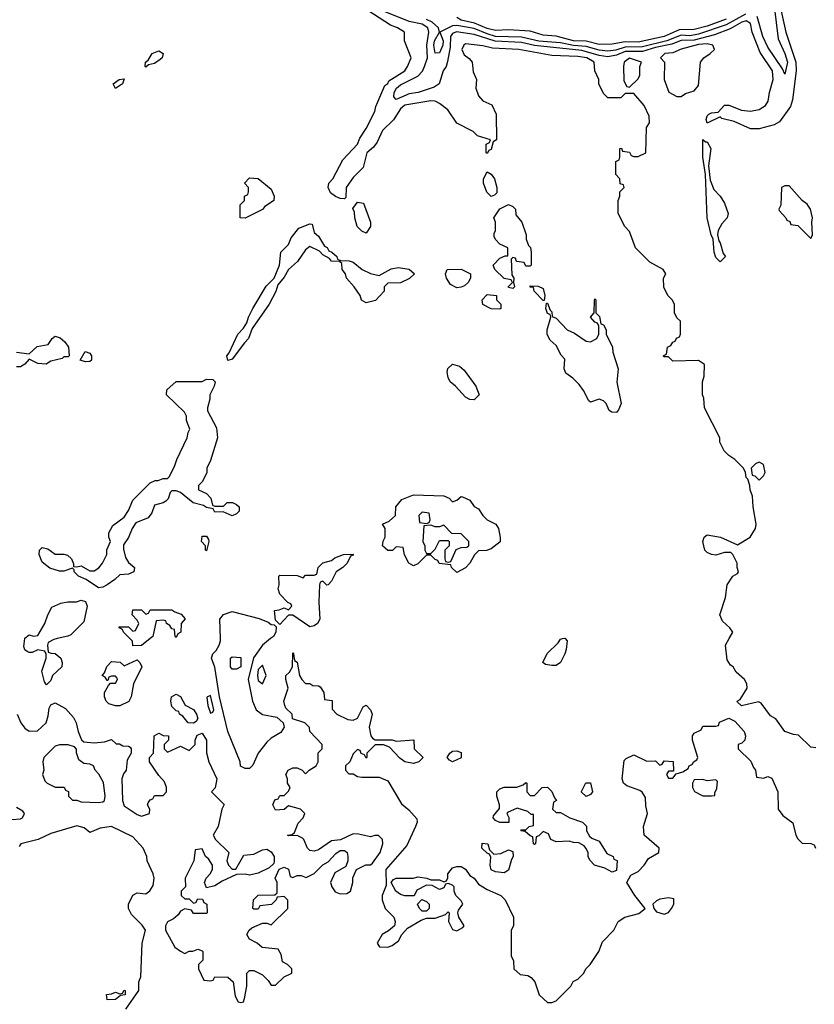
# Model space of a CAD drawing. Header units: inches. Extents: x 2348341 to 2479810, y 460419 to 613669.
# Tile 712 of 721: x 2451606 to 2455286, y 598306 to 602867. Entities that reach past the tile are written whole.
import ezdxf

# ---------------------------------------------------------------- set-up
doc = ezdxf.new("R2010")
doc.units = ezdxf.units.IN
doc.header["$MEASUREMENT"] = 0
doc.layers.add('C4559', color=7, linetype='Continuous')
doc.layers.add('C4650', color=7, linetype='Continuous')

msp = doc.modelspace()

# ---------------------------------------------------------------- linework, layer by layer
at = {"layer": 'C4559', "color": 2, "elevation": 34}
for points in [[(2451778.4, 600000), (2451763.5, 599996.5), (2451738, 599982), (2451734, 599970), (2451738, 599938), (2451752, 599932), (2451770, 599931.3), (2451796, 599910), (2451802.8, 599890), (2451801, 599870), (2451758, 599830), (2451750, 599806), (2451730, 599786), (2451720.4, 599800.4), (2451708.7, 599850), (2451728.7, 599910), (2451728, 599928), (2451722, 599942), (2451690, 599948), (2451663.6, 599936.4), (2451650, 599935.3), (2451640.2, 599940.2), (2451630, 599948), (2451624.1, 599964.1), (2451629.7, 600000)], [(2452209.6, 600000), (2452170, 599968), (2452130, 599966), (2452128, 599988), (2452116, 600000)], [(2452767.7, 600000), (2452729.5, 599970.5), (2452688.3, 599911.7), (2452663.5, 599810), (2452683.2, 599710), (2452700.3, 599670), (2452730, 599649), (2452796.5, 599636.5), (2452826, 599610), (2452831, 599590), (2452814.4, 599565.6), (2452770, 599538.4), (2452750, 599520.9), (2452710.6, 599470), (2452685.4, 599414.6), (2452670, 599398), (2452650, 599398), (2452628.9, 599408.9), (2452626.6, 599430), (2452569.1, 599569.1), (2452530.7, 599730), (2452508.6, 599868.6), (2452493.3, 599910), (2452500.5, 599930), (2452515.2, 599944.8), (2452529.8, 599970), (2452535.7, 599990), (2452535.4, 600000)], [(2454132, 600000), (2454142, 599990), (2454136, 599950), (2454131, 599930), (2454110, 599888.7), (2454090, 599875.3), (2454070, 599875.3), (2454040.4, 599880.4), (2454028, 599890), (2454048.9, 599931.1), (2454099.3, 599980.7), (2454110, 599998), (2454120, 600000)], [(2455293.6, 599493.6), (2455270, 599498), (2455212.9, 599552.9), (2455190, 599555.3), (2455149.1, 599569.1), (2455108.4, 599628.4), (2455083.1, 599643.1), (2455040.4, 599700.4), (2455028, 599708), (2454948.7, 599688.7), (2454930, 599706), (2454928.7, 599710), (2454942, 599718), (2454975.3, 599770), (2454974, 599790), (2454962, 599810), (2454924.8, 599844.8), (2454910, 599868.7), (2454897.2, 599877.2), (2454882, 599902), (2454875.3, 599970), (2454892, 600000)], [(2451594, 599650), (2451611.3, 599610), (2451630, 599584.7), (2451650, 599572), (2451687.3, 599572.7), (2451728, 599610), (2451738, 599642), (2451742, 599678), (2451750, 599694), (2451770, 599702), (2451816.9, 599676.9), (2451854, 599634), (2451866.8, 599610), (2451876, 599570), (2451891.1, 599531.1), (2451902, 599522), (2451950, 599517.3), (2451998.6, 599521.4), (2452030, 599532), (2452052.7, 599512.7), (2452067.3, 599512.7), (2452083.6, 599503.6), (2452110, 599502), (2452116.9, 599496.9), (2452122, 599490), (2452122, 599470), (2452103.6, 599436.4), (2452098, 599390), (2452086, 599374), (2452078.8, 599350), (2452081, 599250), (2452090, 599224.7), (2452150, 599184.7), (2452170, 599178), (2452206, 599190), (2452208, 599210), (2452198, 599230), (2452200.4, 599239.6), (2452210, 599254), (2452222, 599258), (2452230, 599274), (2452270, 599274), (2452286, 599290), (2452286, 599310), (2452276.4, 599336.4), (2452250, 599366), (2452206, 599430), (2452206, 599450), (2452226, 599470), (2452228, 599550), (2452250, 599562), (2452270, 599552), (2452294, 599550), (2452294, 599530), (2452274, 599510), (2452274, 599490), (2452290, 599474), (2452350, 599502), (2452390, 599482), (2452418, 599510), (2452418, 599530), (2452427.3, 599552.7), (2452450, 599562), (2452470.7, 599530), (2452471.1, 599471.1), (2452482, 599430), (2452518.8, 599350), (2452511.6, 599308.4), (2452494, 599290), (2452552, 599232), (2452542, 599210), (2452524.7, 599130), (2452502, 599090), (2452512, 599070), (2452574, 599010), (2452564.7, 598970), (2452572, 598950), (2452590, 598932), (2452607.3, 598932.7), (2452643.1, 598996.9), (2452690, 599001), (2452730, 599021), (2452750, 599024.7), (2452770, 599012), (2452784.7, 598990), (2452784.7, 598970), (2452782, 598958), (2452761, 598939), (2452710, 598914), (2452670, 598904), (2452650, 598908.7), (2452610, 598908), (2452543.5, 598876.5), (2452510, 598855.3), (2452470, 598846), (2452462, 598870), (2452469.1, 598890.9), (2452488, 598910), (2452498, 598930), (2452498, 598950), (2452480.4, 598980.4), (2452466, 598990), (2452450, 599026), (2452418, 599022), (2452412, 598970), (2452372, 598890), (2452374, 598850), (2452354, 598830), (2452354, 598810), (2452370, 598794), (2452390, 598794), (2452410, 598774), (2452422, 598778), (2452430, 598794), (2452452.7, 598792.7), (2452458, 598778), (2452472, 598770), (2452474, 598730), (2452470, 598726), (2452410, 598726), (2452402, 598742), (2452370, 598748), (2452350, 598738), (2452339.8, 598720.2), (2452317.3, 598702.7), (2452290, 598688), (2452281, 598670), (2452281, 598650), (2452324.7, 598570), (2452350, 598552), (2452370, 598542), (2452390, 598552), (2452407.3, 598552.7), (2452430, 598562), (2452450, 598554), (2452454, 598550), (2452454, 598510), (2452434, 598490), (2452434, 598470), (2452458, 598418), (2452490, 598414), (2452502, 598418), (2452510, 598434), (2452570, 598432), (2452594, 598410), (2452603.6, 598343.6), (2452618, 598318), (2452630, 598314), (2452642, 598318), (2452647.3, 598332.7), (2452658, 598390), (2452658, 598450), (2452670, 598462), (2452690, 598462), (2452730, 598442), (2452756.9, 598416.9), (2452770, 598394), (2452790, 598394), (2452830, 598434), (2452866, 598450), (2452866, 598470), (2452846, 598490), (2452822, 598502), (2452816.4, 598536.4), (2452802, 598562), (2452728.4, 598568.4), (2452706, 598590), (2452670, 598608), (2452658, 598630), (2452668, 598650), (2452680.2, 598659.8), (2452730, 598682), (2452750, 598682), (2452770, 598674), (2452848, 598750), (2452848, 598788), (2452830, 598806), (2452798, 598802), (2452794, 598790), (2452771.6, 598768.4), (2452718, 598762), (2452710, 598746), (2452690, 598746), (2452686, 598750), (2452688, 598790), (2452710, 598812), (2452787.3, 598812.7), (2452798, 598822), (2452798, 598870), (2452788.7, 598890), (2452807.3, 598932.7), (2452830, 598942), (2452850, 598932), (2452858, 598898), (2452870, 598894), (2452890, 598902), (2452910, 598902), (2452932.7, 598892.7), (2452970, 598911.3), (2453010, 598952), (2453034.6, 598965.4), (2453070, 599004.7), (2453090, 599018), (2453110, 599018), (2453122, 599010), (2453126, 598990), (2453126, 598970), (2453116, 598944), (2453065.4, 598914.6), (2453044.7, 598870), (2453051.3, 598850), (2453067.3, 598827.3), (2453090, 598818), (2453120.4, 598819.6), (2453138, 598830), (2453148, 598870), (2453148.4, 598891.6), (2453166, 598930), (2453208.4, 598951.6), (2453230, 598952), (2453240.4, 598959.6), (2453275.3, 599010), (2453288, 599050), (2453286, 599070), (2453267.3, 599087.3), (2453250, 599088), (2453230, 599082), (2453174.6, 599094.6), (2453150, 599095.3), (2453091.6, 599068.4), (2453050, 599064), (2452990, 599022), (2452970, 599015.3), (2452950, 599018), (2452938, 599030), (2452922, 599070), (2452915.5, 599075.5), (2452890, 599088.7), (2452850, 599086), (2452846, 599090), (2452867.3, 599092.7), (2452878, 599102), (2452894.6, 599145.4), (2452918, 599170), (2452926, 599190), (2452906, 599210), (2452850, 599226), (2452830, 599208), (2452790, 599206), (2452778, 599230), (2452787.3, 599252.7), (2452802, 599258), (2452810, 599274), (2452830, 599274), (2452850, 599294), (2452858, 599310), (2452846, 599330), (2452846, 599350), (2452838, 599370), (2452848.9, 599391.1), (2452870, 599402), (2452890, 599402), (2452914, 599390), (2452930, 599374), (2452946, 599390), (2452978, 599410), (2452988, 599430), (2452988.4, 599471.6), (2453006, 599490), (2453006, 599510), (2452949.1, 599569.1), (2452948, 599588), (2452926, 599610), (2452868.7, 599628.7), (2452868, 599650), (2452838, 599678), (2452833.2, 599690), (2452829.6, 599710.3), (2452849.2, 599770), (2452838, 599810), (2452838, 599830), (2452854.6, 599845.4), (2452868.7, 599870), (2452870, 599934), (2452874, 599930), (2452878, 599898), (2452891.1, 599891.1), (2452902, 599830), (2452912, 599810), (2452930, 599792), (2452950, 599792), (2452963.6, 599783.6), (2452990, 599782), (2452996.9, 599776.9), (2453014, 599750), (2453018, 599718), (2453052.7, 599712.7), (2453052.7, 599672.7), (2453074, 599650), (2453125.4, 599625.4), (2453150, 599622), (2453170, 599632), (2453196.4, 599683.6), (2453210, 599692), (2453231, 599670), (2453238, 599650), (2453224.7, 599590), (2453232, 599550), (2453239.6, 599539.6), (2453251.6, 599531.6), (2453330, 599531), (2453350, 599524.7), (2453431.6, 599531.6), (2453432, 599490), (2453474, 599450), (2453454, 599430), (2453430, 599422), (2453389.2, 599429.2), (2453365.6, 599445.6), (2453318, 599498), (2453290, 599508.7), (2453252.7, 599507.3), (2453214, 599470), (2453214, 599450), (2453210, 599446), (2453202, 599462), (2453187.3, 599467.3), (2453182, 599482), (2453170, 599486), (2453150, 599466), (2453134, 599430), (2453114, 599410), (2453114, 599390), (2453130, 599374), (2453150, 599374), (2453170, 599362), (2453190, 599358), (2453270, 599358.8), (2453310, 599341), (2453374.4, 599234.4), (2453407.5, 599207.5), (2453444.7, 599164.7), (2453446, 599150), (2453438.8, 599130), (2453398.5, 599041.5), (2453302, 598930), (2453303.6, 598856.4), (2453284.7, 598810), (2453284.7, 598790), (2453298, 598750), (2453338, 598710), (2453344.7, 598690), (2453343.6, 598676.4), (2453342, 598670), (2453314, 598646), (2453284.7, 598630), (2453262, 598590), (2453272, 598572), (2453310, 598571.3), (2453330, 598578), (2453360.2, 598599.8), (2453375.3, 598630), (2453402, 598658), (2453464.7, 598695.3), (2453490, 598704.7), (2453530, 598704.7), (2453578, 598722), (2453590, 598734), (2453594, 598730), (2453591.3, 598690), (2453610, 598652), (2453630, 598646.8), (2453658, 598662), (2453664, 598670), (2453639, 598710), (2453635.3, 598730), (2453638, 598742), (2453658, 598770), (2453650, 598786), (2453626, 598810), (2453618, 598830), (2453618, 598850), (2453610, 598858), (2453590, 598866), (2453578, 598862), (2453570, 598846), (2453550, 598838), (2453516.4, 598856.4), (2453490, 598858), (2453445.4, 598834.6), (2453432, 598808), (2453390, 598808.7), (2453370, 598815.3), (2453348, 598830), (2453326, 598870), (2453336.4, 598883.6), (2453349, 598891), (2453430, 598891), (2453450, 598896), (2453490.9, 598890.9), (2453510, 598882), (2453550, 598882), (2453570, 598874), (2453582, 598878), (2453588, 598892), (2453588.7, 598910), (2453610, 598938), (2453630, 598944.7), (2453650, 598944.7), (2453670, 598932), (2453690, 598902), (2453710.7, 598890.7), (2453730, 598862), (2453770, 598838), (2453834, 598810), (2453854, 598790), (2453892, 598710), (2453892, 598670), (2453882, 598650), (2453882, 598530), (2453892.7, 598507.3), (2453894, 598470), (2453923.6, 598443.6), (2453959.6, 598439.6), (2453974, 598430), (2453992, 598410), (2454012, 598350), (2454050, 598314), (2454070, 598314), (2454090, 598322), (2454158, 598390), (2454168.9, 598411.1), (2454190, 598422), (2454218, 598450), (2454228, 598470), (2454248, 598490), (2454288, 598550), (2454305.2, 598594.8), (2454358, 598650), (2454378, 598690), (2454408, 598710), (2454472.9, 598727.1), (2454502, 598750), (2454454, 598810), (2454418, 598870), (2454436.4, 598903.6), (2454470, 598922), (2454498, 598950), (2454518, 598982), (2454566, 599010), (2454568, 599030), (2454498, 599090), (2454495.3, 599130), (2454514, 599190), (2454505.6, 599225.6), (2454504, 599264), (2454489.2, 599289.2), (2454477.2, 599297.2), (2454418, 599318), (2454402, 599330), (2454395.3, 599350), (2454404.7, 599435.3), (2454414.6, 599445.4), (2454450, 599462), (2454510, 599432), (2454550, 599434), (2454570, 599414), (2454582, 599418), (2454590, 599434), (2454631.6, 599431.6), (2454634, 599386), (2454610, 599386), (2454602, 599370), (2454610, 599354), (2454630, 599354), (2454646, 599374), (2454676.4, 599383.6), (2454702, 599398), (2454706, 599410), (2454722, 599418), (2454726, 599430), (2454742, 599438), (2454746, 599450), (2454722, 599530), (2454722, 599550), (2454730, 599562), (2454762, 599578), (2454770, 599594), (2454830, 599594), (2454842, 599598), (2454847.3, 599612.7), (2454890, 599631), (2454918, 599618), (2454960.7, 599570), (2454966.8, 599550), (2454964.7, 599530), (2454950, 599515.3), (2454934, 599510), (2454934, 599490), (2454992.7, 599432.7), (2455003.6, 599403.6), (2455014, 599390), (2455018, 599358), (2455050, 599354), (2455070, 599362), (2455090, 599354), (2455117.3, 599290), (2455118, 599210), (2455140.5, 599180.5), (2455186, 599146), (2455201, 599090), (2455210, 599072), (2455230, 599052), (2455270, 599051.3), (2455284.7, 599044.7), (2455292, 599030)], [(2451570, 599162), (2451610, 599164.7), (2451618, 599170), (2451628, 599190), (2451620.4, 599200.4), (2451590, 599218)], [(2452096.5, 598283.5), (2452158, 598370), (2452158, 598410), (2452167.3, 598432.7), (2452173.2, 598590), (2452188, 598650), (2452172.9, 598672.9), (2452122.7, 598722.7), (2452109, 598750), (2452109, 598770), (2452130, 598812), (2452150, 598822), (2452190, 598818), (2452209, 598831), (2452224, 598856), (2452228.7, 598890), (2452224, 598910), (2452195.3, 598970), (2452194, 598990), (2452177.2, 599030), (2452130, 599082), (2452030, 599129), (2451978, 599122), (2451930, 599102), (2451904, 599124), (2451870, 599133.2), (2451750, 599097.2), (2451690.6, 599069.4), (2451611.1, 599048.9), (2451602.8, 599037.2)]]:
    msp.add_lwpolyline(points, dxfattribs=at)
at = {"layer": 'C4559', "color": 2}
for points, elevation in [([(2452590, 599858), (2452582, 599870), (2452582, 599910), (2452590, 599916), (2452630, 599912), (2452630, 599869), (2452610, 599858)], 30), ([(2452070, 599688.7), (2452048.9, 599688.9), (2452018, 599698), (2452006, 599710), (2451998, 599730), (2451998, 599750), (2452016.4, 599783.6), (2452026, 599794), (2452050, 599794), (2452058, 599810), (2452056.4, 599816.4), (2452050, 599826), (2452030, 599826), (2452018, 599822), (2452014, 599806), (2452010, 599806), (2452002, 599822), (2451988, 599830), (2451998, 599842), (2452008.4, 599871.6), (2452030, 599894), (2452071.6, 599891.6), (2452090, 599874), (2452150, 599902), (2452162, 599890), (2452171.3, 599870), (2452132, 599790), (2452122, 599730), (2452111.1, 599708.9)], 34), ([(2452730, 599877.2), (2452710, 599857.2), (2452706.5, 599830), (2452710, 599806), (2452730, 599791), (2452747, 599830)], 38), ([(2452410, 599608), (2452386, 599610), (2452360.4, 599640.4), (2452346, 599650), (2452342, 599662), (2452330, 599666), (2452310, 599686), (2452306, 599710), (2452308.9, 599731.1), (2452330, 599742), (2452350, 599732), (2452371.6, 599691.6), (2452410, 599671.3), (2452424.7, 599650), (2452430.7, 599629.3), (2452423.6, 599616.4)], 34), ([(2452490, 599737.2), (2452471.6, 599728.4), (2452477.1, 599690), (2452490, 599654.8), (2452500.4, 599659.6), (2452505.2, 599670)], 38), ([(2451830, 599508.7), (2451790, 599508.7), (2451770, 599502), (2451718, 599450), (2451712, 599430), (2451718, 599390), (2451711.3, 599370), (2451722, 599342), (2451732, 599330), (2451770, 599312), (2451812, 599312), (2451818, 599298), (2451831.6, 599291.6), (2451832, 599270), (2451850, 599252), (2451870, 599252), (2451890, 599244.7), (2451970, 599241), (2451990, 599244.7), (2451998, 599250), (2452002, 599270), (2451994.2, 599334.2), (2451972.5, 599372.5), (2451955.3, 599390), (2451948, 599410), (2451930, 599419), (2451902, 599422), (2451879, 599439), (2451868.7, 599471.3), (2451868.7, 599488.7), (2451859, 599499)], 34), ([(2453610, 599428.7), (2453596.4, 599436.4), (2453586, 599450), (2453598, 599470), (2453610, 599478), (2453630, 599481), (2453650, 599472), (2453650, 599448)], 34), ([(2453970, 599274), (2453990, 599274), (2454026, 599310), (2454050, 599312), (2454070, 599292), (2454082, 599262), (2454092, 599250), (2454078, 599242), (2454074, 599210), (2454090, 599194), (2454110, 599194), (2454154, 599170), (2454212, 599150), (2454230.7, 599130.7), (2454231.3, 599110), (2454245.4, 599085.4), (2454256, 599076), (2454290, 599062), (2454325.4, 599005.4), (2454354, 598990), (2454358, 598978), (2454372.7, 598972.7), (2454370, 598926), (2454350, 598918), (2454316.4, 598936.4), (2454268, 598950), (2454246, 598974), (2454238, 598990), (2454238, 599010), (2454228, 599030), (2454220.4, 599040.4), (2454194.6, 599054.6), (2454170, 599055.3), (2454150, 599062), (2454090, 599058), (2454066, 599070), (2454055.3, 599095.3), (2454030, 599106), (2454010, 599086), (2453998, 599082), (2453994, 599050), (2453990, 599046), (2453986, 599050), (2453982, 599082), (2453970, 599086), (2453947.3, 599107.3), (2453926, 599110), (2453930, 599114), (2453950, 599114), (2453966, 599130), (2453986, 599134), (2453986, 599186), (2453974, 599186), (2453959, 599199), (2453910, 599215.3), (2453864.7, 599195.3), (2453862, 599190), (2453871.1, 599171.1), (2453871.3, 599148.7), (2453830, 599148.7), (2453810, 599158), (2453798, 599170), (2453800.4, 599179.6), (2453827.3, 599212.7), (2453828, 599230), (2453815.3, 599270), (2453815.3, 599290), (2453830, 599304.7), (2453850, 599312), (2453908.4, 599311.6), (2453938, 599322), (2453950, 599334), (2453954, 599330), (2453954, 599290)], 34), ([(2454230, 599268), (2454208.4, 599288.4), (2454208.4, 599291.6), (2454228, 599332), (2454250, 599331.3), (2454258, 599290), (2454250, 599278)], 34), ([(2454770, 599348), (2454730, 599346), (2454722, 599330), (2454722, 599310), (2454731.6, 599291.6), (2454770, 599272), (2454810, 599272), (2454826, 599274), (2454826, 599286), (2454834.6, 599305.4), (2454838, 599338), (2454830, 599346), (2454790, 599342)], 34), ([(2453802, 599002), (2453834.6, 599005.4), (2453870, 599022), (2453890, 599014), (2453891.3, 598990), (2453882.8, 598977.2), (2453870, 598928), (2453850, 598915.3), (2453810, 598919), (2453789.2, 598929.2), (2453784, 598950), (2453787.3, 598987.3), (2453782, 599002), (2453770, 599006), (2453746, 599030), (2453747.3, 599052.7), (2453774, 599050), (2453782, 599022)], 34), ([(2453470, 598738), (2453458, 598750), (2453448, 598770), (2453468.4, 598791.6), (2453490, 598782), (2453502, 598770), (2453502, 598750), (2453490, 598738)], 34), ([(2454610, 598799), (2454570, 598793.2), (2454554.4, 598785.6), (2454538, 598770), (2454542, 598750), (2454554.8, 598734.8), (2454590, 598723), (2454610, 598731), (2454625.2, 598750), (2454635.3, 598770), (2454635.3, 598795.3)], 34), ([(2452010, 598326), (2452008, 598352), (2452030, 598354), (2452050, 598362), (2452070, 598354), (2452082, 598358), (2452090, 598372), (2452094, 598370), (2452094, 598350), (2452072.7, 598347.3), (2452050, 598328)], 34)]:
    msp.add_lwpolyline(points, close=True, dxfattribs=dict(at, elevation=elevation))
at = {"layer": 'C4650', "color": 2}
for points, elevation in [([(2455132.4, 602907.6), (2455153.6, 602810), (2455201, 602670), (2455201.5, 602630), (2455184.5, 602495.6), (2455175.4, 602464.6), (2455125.5, 602394.5), (2455100, 602380), (2455030, 602361.5), (2454990, 602362.2), (2454915.2, 602395.2), (2454858, 602410), (2454850, 602418), (2454790, 602388), (2454784.7, 602404.7), (2454790, 602422), (2454798, 602430), (2454810, 602436), (2454840.4, 602439.6), (2454870, 602470.8), (2454890, 602470.7), (2454948.7, 602448.7), (2454990, 602443.2), (2455030, 602451.7), (2455059.6, 602470), (2455072.6, 602490), (2455078.3, 602530), (2455095.8, 602590), (2455091.8, 602630), (2455034.9, 602714.9), (2454998.5, 602810), (2454989.7, 602849.7), (2454970, 602861.7), (2454950, 602855.7), (2454895.7, 602824.3), (2454823.2, 602796.8), (2454730, 602773.1), (2454670, 602771.6), (2454625.4, 602754.6), (2454550, 602738.8), (2454490, 602719.9), (2454410, 602719.4), (2454370, 602702.4), (2454330, 602695.4), (2454290, 602701.3), (2454210, 602725.2), (2453990, 602747.2), (2453930, 602761.5), (2453807.7, 602767.7), (2453710, 602799), (2453628.3, 602811.6), (2453610, 602803.5), (2453601.2, 602790), (2453600, 602740), (2453587.1, 602672.9), (2453580.3, 602650), (2453566.3, 602630), (2453548.2, 602570), (2453526, 602554), (2453450.8, 602530), (2453410, 602523.7), (2453350, 602498), (2453338, 602510), (2453339.3, 602530), (2453350.9, 602550), (2453370, 602566.2), (2453450, 602605.5), (2453470.5, 602629.5), (2453480.7, 602650), (2453494, 602690), (2453491.4, 602750), (2453500.3, 602810), (2453496, 602830), (2453470, 602846.6), (2453410, 602859.1), (2453259.1, 602919.1)], 30), ([(2455100.1, 602930), (2455119.2, 602779.2), (2455150.2, 602710), (2455162.6, 602670), (2455150, 602615.3), (2455139.1, 602639.1), (2455070, 602739.5), (2455047, 602790), (2455022, 602882)], 26), ([(2454892, 600000), (2454908.7, 600030), (2454895.3, 600050), (2454860.2, 600080.2), (2454849, 600110), (2454874, 600190), (2454882, 600250), (2454908, 600290), (2454930, 600302), (2454935.3, 600310), (2454928, 600330), (2454928, 600350), (2454908, 600390), (2454899, 600399), (2454870, 600399), (2454830, 600386.6), (2454810, 600389.3), (2454790, 600399), (2454779, 600410), (2454769.2, 600450), (2454775.3, 600470), (2454790, 600481), (2454852, 600470), (2454930, 600434), (2454988.7, 600470), (2455013.2, 600510), (2455017.2, 600530), (2455002.7, 600610), (2455000.4, 600660.4), (2454988.7, 600690), (2454988, 600710), (2454978, 600738), (2454970, 600746), (2454968, 600770), (2454958, 600790), (2454918, 600830), (2454890, 600848.7), (2454868.7, 600870), (2454848.7, 600910), (2454848, 600930), (2454778, 601070), (2454774.6, 601114.6), (2454768, 601130), (2454768, 601190), (2454776.4, 601216.4), (2454778, 601270), (2454750, 601288), (2454630, 601286), (2454610, 601306), (2454590, 601306), (2454586, 601310), (2454602, 601318), (2454606, 601350), (2454622, 601358), (2454630, 601374), (2454642, 601378), (2454647.3, 601392.7), (2454662, 601398), (2454666, 601410), (2454666, 601470), (2454650, 601486), (2454638, 601510), (2454638, 601550), (2454628, 601570), (2454608, 601590), (2454588.9, 601628.9), (2454588, 601670), (2454598, 601690), (2454586, 601710), (2454524.7, 601744.7), (2454458, 601810), (2454430, 601886), (2454408, 601910), (2454378, 601970), (2454378, 602030), (2454386, 602050), (2454386, 602070), (2454406, 602090), (2454402, 602102), (2454387.3, 602107.3), (2454386, 602130), (2454366, 602150), (2454366, 602210), (2454382, 602218), (2454386, 602230), (2454386, 602270), (2454392.7, 602272.7), (2454398, 602258), (2454430, 602254), (2454438, 602238), (2454450, 602234), (2454470, 602234), (2454506, 602250), (2454508.4, 602368.4), (2454522, 602390), (2454520.4, 602420.4), (2454498, 602470), (2454450, 602526), (2454410, 602526), (2454390, 602506), (2454330, 602506), (2454310, 602526), (2454288, 602570), (2454288, 602590), (2454268.7, 602630), (2454266, 602670), (2454232.7, 602690), (2454190, 602696.4), (2454070, 602700.9), (2453918, 602730), (2453795.1, 602735.1), (2453750, 602746.6), (2453670, 602755.1), (2453662.8, 602750), (2453654, 602730), (2453664.7, 602704.7), (2453687.5, 602687.5), (2453701, 602670), (2453706.4, 602626.4), (2453722, 602590), (2453718, 602550), (2453730, 602514), (2453750, 602492), (2453792.7, 602472.7), (2453812, 602430), (2453814, 602310), (2453798, 602302), (2453790, 602266), (2453778, 602262), (2453770, 602248), (2453766, 602250), (2453766, 602290), (2453782, 602298), (2453786, 602310), (2453726, 602330), (2453706, 602350), (2453630, 602388), (2453588.7, 602450), (2453550, 602479.5), (2453530, 602489.3), (2453510, 602491.6), (2453390, 602471.1), (2453370, 602454.5), (2453336.9, 602403.1), (2453286.5, 602353.5), (2453260.6, 602299.4), (2453243.6, 602276.4), (2453213, 602250), (2453197, 602183), (2453150, 602135.6), (2453117.3, 602090), (2453116, 602044), (2453110, 602038), (2453090, 602039.5), (2453068, 602048), (2453045.7, 602065.7), (2453034.7, 602090), (2453037, 602110), (2453056, 602130), (2453102.5, 602217.5), (2453170, 602290.8), (2453181.1, 602318.9), (2453210, 602362.8), (2453250, 602442), (2453254.5, 602465.5), (2453297.2, 602562.8), (2453310, 602572), (2453315.5, 602584.5), (2453388.7, 602630), (2453402, 602650), (2453418, 602690), (2453388, 602770), (2453388, 602810), (2453355.3, 602830), (2453322.5, 602842.5), (2453218.4, 602910)], 34), ([(2454967, 602893), (2454877.2, 602842.8), (2454750, 602799.9), (2454710, 602792.4), (2454670, 602795.2), (2454603.1, 602770), (2454490, 602741.7), (2454410, 602739.9), (2454366.8, 602726.8), (2454330, 602721.8), (2454290, 602725.4), (2454230, 602743.2), (2454170, 602747.6), (2454110, 602760.4), (2454010, 602768.2), (2453930, 602786.2), (2453810, 602789.4), (2453770, 602801.1), (2453710, 602826.8), (2453630, 602839.9), (2453610, 602838.3), (2453551, 602810), (2453567.2, 602770), (2453566, 602750), (2453550, 602714.5), (2453530, 602712.7), (2453523.7, 602750), (2453526.3, 602770), (2453549.6, 602810), (2453545.1, 602830), (2453516.4, 602856.4), (2453490, 602868.5)], 26), ([(2454878.4, 602870), (2454790, 602837.1), (2454730, 602822.5), (2454660, 602820), (2454590.4, 602790), (2454470, 602763.7), (2454410, 602764.1), (2454350, 602753.5), (2454290, 602752.9), (2454230, 602767.3), (2454170, 602769.9), (2454090, 602791), (2454030, 602795.1), (2453970, 602813.7), (2453870, 602820.9), (2453810, 602817.8), (2453770, 602827.1), (2453712, 602852), (2453650, 602864.8), (2453630, 602877.6)], 22), ([(2451590, 601327.6), (2451650, 601318.8), (2451686.9, 601353.1), (2451737.6, 601362.4), (2451755.3, 601390), (2451770, 601401), (2451793.7, 601393.7), (2451814.4, 601374.4), (2451831.3, 601350), (2451834, 601310), (2451830, 601306), (2451810, 601306), (2451802, 601298), (2451750, 601285.2), (2451728, 601272), (2451690, 601274), (2451650, 601295.3), (2451629.1, 601270.9), (2451610, 601259.7), (2451590, 601258.5)], 34), ([(2451629.7, 600000), (2451630, 600002), (2451650, 600018), (2451670, 600012), (2451690, 600014), (2451722, 600070), (2451735.3, 600110), (2451754.6, 600145.4), (2451796, 600164), (2451829.1, 600170.9), (2451868.9, 600171.1), (2451890, 600178), (2451910, 600172), (2451918, 600150), (2451902, 600078), (2451841.6, 600018.4), (2451828.4, 600011.6), (2451778.4, 600000)], 34), ([(2452116, 600000), (2452086, 600030), (2452082, 600042), (2452066, 600050), (2452066, 600054), (2452110, 600054), (2452130, 600034), (2452142, 600038), (2452158, 600070), (2452150, 600086), (2452126, 600110), (2452130, 600134), (2452170, 600134), (2452190, 600114), (2452202, 600118), (2452210, 600134), (2452310, 600134), (2452323.6, 600123.6), (2452352.7, 600112.7), (2452372, 600092), (2452354, 600070), (2452352, 600030), (2452338, 600022), (2452330, 600006), (2452326, 600010), (2452322, 600042), (2452310, 600046), (2452300.4, 600060.4), (2452286, 600070), (2452282, 600082), (2452270, 600086), (2452238, 600082), (2452222, 600010), (2452209.6, 600000)], 34), ([(2452535.4, 600000), (2452532.6, 600090), (2452548.9, 600111.1), (2452590, 600125.8), (2452714, 600094), (2452756.8, 600076.8), (2452770, 600066), (2452783.6, 600063.6), (2452794, 600054), (2452792, 600030), (2452780.7, 600010), (2452767.7, 600000)], 34), ([(2454120, 600000), (2454130, 600002), (2454132, 600000)], 34)]:
    msp.add_lwpolyline(points, dxfattribs=dict(at, elevation=elevation))
for points, elevation in [([(2454790, 602756), (2454750, 602752.7), (2454670, 602731.1), (2454630, 602713.6), (2454594, 602710), (2454574, 602690), (2454592, 602670), (2454591.3, 602590), (2454611.6, 602531.6), (2454650, 602511.3), (2454670, 602512), (2454690, 602524.7), (2454730, 602538), (2454750, 602562), (2454759.3, 602670), (2454774, 602690), (2454804, 602710), (2454824, 602730), (2454815.3, 602750)], 34), ([(2452190, 602648), (2452186, 602650), (2452188.7, 602670), (2452200.4, 602679.6), (2452219, 602710), (2452250, 602722.8), (2452270.6, 602710.6), (2452264.7, 602690), (2452256.8, 602683.2), (2452230, 602664), (2452202, 602658)], 34), ([(2454430, 602688.7), (2454406, 602670), (2454402, 602650), (2454403.6, 602583.6), (2454418, 602558), (2454430, 602554), (2454470, 602594), (2454478, 602610), (2454478, 602650), (2454486, 602670)], 34), ([(2452050, 602548.7), (2452038, 602570), (2452066, 602590), (2452090, 602594), (2452082, 602570)], 34), ([(2454782, 602302), (2454790, 602302), (2454806, 602270), (2454796, 602190), (2454803.6, 602123.6), (2454821.4, 602081.4), (2454850.7, 602050), (2454870, 602018), (2454887.3, 601970), (2454882.8, 601950), (2454858, 601922), (2454841, 601890), (2454838, 601870), (2454843.6, 601843.6), (2454850, 601834), (2454863.6, 601783.6), (2454874, 601770), (2454850, 601746), (2454830, 601766), (2454822, 601790), (2454818, 601850), (2454808.7, 601870), (2454789, 601950), (2454782, 602150), (2454769.2, 602230), (2454770, 602312)], 30), ([(2453790, 602048), (2453769, 602069), (2453754, 602110), (2453754, 602130), (2453770, 602162), (2453790, 602152), (2453804.7, 602130), (2453814.8, 602090), (2453814.8, 602065.2), (2453805.4, 602054.6)], 34), ([(2452650, 601948), (2452626, 601950), (2452626, 602010), (2452646, 602030), (2452646, 602050), (2452662, 602058), (2452666, 602070), (2452666, 602090), (2452646, 602110), (2452670, 602134), (2452710, 602132), (2452770, 602082), (2452784.7, 602050), (2452782, 602030), (2452739.6, 602000.4), (2452730, 601988)], 34), ([(2455170, 602098), (2455150, 602098), (2455134, 602090), (2455131.3, 602008.7), (2455122, 601990), (2455123.6, 601983.6), (2455154, 601950), (2455158, 601938), (2455172.7, 601932.7), (2455178, 601918), (2455210, 601914), (2455270, 601854), (2455278, 601870), (2455274, 601930), (2455277.2, 601950), (2455268.7, 601990), (2455252.9, 602012.9), (2455229.2, 602029.2)], 34), ([(2453210, 601878), (2453190, 601888), (2453169, 601910), (2453158, 601950), (2453156.4, 601976.4), (2453148, 601992), (2453170, 602022), (2453198, 602018), (2453231, 601930), (2453230.8, 601909.2)], 34), ([(2453950, 601726), (2453942, 601742), (2453907.3, 601747.3), (2453902, 601762), (2453890, 601766), (2453882, 601758), (2453884.7, 601684.7), (2453894, 601670), (2453892, 601650), (2453898, 601630), (2453890, 601622), (2453870, 601626), (2453868, 601630), (2453888, 601650), (2453882, 601662), (2453850, 601668.7), (2453806, 601710), (2453798, 601730), (2453830, 601762), (2453854, 601774), (2453866, 601774), (2453866, 601810), (2453830, 601828), (2453809, 601849), (2453802.7, 601862.7), (2453802.7, 601877.3), (2453808.7, 601890), (2453808.7, 601930), (2453802, 601950), (2453828.9, 601991.1), (2453870, 602011.3), (2453890, 602002), (2453902, 601990), (2453903.6, 601963.6), (2453931.3, 601930), (2453952, 601870), (2453952, 601850), (2453962, 601822), (2453971.6, 601811.6), (2453974, 601790), (2453974, 601730), (2453970, 601726)], 34), ([(2453270, 601682), (2453326.3, 601713.7), (2453358.8, 601718.8), (2453410, 601712), (2453434, 601690), (2453411.6, 601668.4), (2453370, 601648), (2453310, 601646), (2453294, 601630), (2453294, 601610), (2453253.2, 601566.8), (2453210, 601555.3), (2453188.7, 601568.7), (2453182, 601590), (2453155.3, 601630), (2453119, 601670), (2453114, 601690), (2453099, 601710), (2453098, 601738), (2453087.3, 601747.3), (2453049.1, 601749.1), (2453040.4, 601760.4), (2453010, 601778), (2452994.6, 601794.6), (2452950, 601816), (2452930, 601801.2), (2452892.1, 601747.9), (2452850.6, 601710), (2452830, 601674), (2452801.3, 601638.7), (2452792.1, 601607.9), (2452760.7, 601550), (2452682.8, 601437.2), (2452666, 601390), (2452646, 601370), (2452590, 601295.3), (2452570, 601288), (2452565.2, 601310), (2452576.5, 601323.5), (2452616, 601410), (2452642, 601438), (2452657.2, 601462.8), (2452665.2, 601490), (2452685.2, 601530), (2452747.5, 601632.5), (2452783.7, 601670), (2452809.4, 601730), (2452815.3, 601790), (2452850, 601826), (2452862.7, 601857.3), (2452898, 601902), (2452950, 601922), (2452959.6, 601919.6), (2452970, 601882), (2452990, 601864.7), (2453018, 601818), (2453030, 601811.3), (2453036.9, 601796.9), (2453052, 601790), (2453074, 601770), (2453078, 601758), (2453092, 601752), (2453130.9, 601750.9), (2453150, 601744.7), (2453191.3, 601710), (2453230, 601690.8)], 34), ([(2453630, 601625.2), (2453600.9, 601640.9), (2453582, 601670), (2453578, 601690), (2453586, 601710), (2453650, 601712), (2453694, 601690), (2453694, 601670), (2453682, 601650), (2453666, 601634), (2453650, 601629)], 34), ([(2454030, 601566), (2453988, 601610), (2453986, 601626), (2453970, 601628), (2453970, 601634), (2454007.3, 601632.7), (2454030, 601622), (2454038, 601590), (2454034, 601566)], 34), ([(2453830, 601526), (2453790, 601528), (2453750, 601548), (2453748, 601570), (2453770, 601594), (2453814, 601590), (2453814, 601570), (2453834, 601550), (2453834, 601530)], 34), ([(2454370, 601048), (2454348.4, 601048.4), (2454336.4, 601056.4), (2454322, 601090), (2454310, 601102), (2454290, 601108.7), (2454250, 601095.3), (2454241.2, 601101.2), (2454217.2, 601150), (2454196.6, 601176.6), (2454166.8, 601206.8), (2454135.3, 601230), (2454128, 601250), (2454130, 601294), (2454113.4, 601313.4), (2454090, 601358), (2454063.1, 601383.1), (2454048.4, 601408.4), (2454048, 601430), (2454066, 601490), (2454062, 601502), (2454050, 601506), (2454042, 601530), (2454046, 601554), (2454050, 601554), (2454062, 601522), (2454070, 601514), (2454072, 601492), (2454090, 601484.7), (2454140.7, 601430), (2454174.9, 601414.9), (2454230, 601377.3), (2454250, 601374.8), (2454278, 601390), (2454288.7, 601410), (2454288, 601448), (2454282, 601462), (2454270, 601466), (2454248.7, 601490), (2454266, 601510), (2454267.3, 601567.3), (2454270, 601574), (2454274, 601570), (2454274, 601510), (2454291.6, 601491.6), (2454298, 601458), (2454310, 601454), (2454322, 601430), (2454322, 601410), (2454352, 601350), (2454352.7, 601327.3), (2454378, 601250), (2454372, 601188), (2454391.3, 601090), (2454379.8, 601060.2)], 34), ([(2451910, 601282), (2451886, 601290), (2451909.2, 601330.8), (2451930, 601322), (2451938, 601310), (2451938, 601290), (2451930, 601284)], 34), ([(2453710, 601106), (2453690, 601108), (2453670, 601119), (2453624, 601170), (2453599, 601190), (2453589.5, 601209.5), (2453586, 601234), (2453589.2, 601250.8), (2453610, 601271.3), (2453642, 601262), (2453663.6, 601243.6), (2453718, 601170), (2453734, 601130)], 34), ([(2452510, 600614), (2452550, 600614), (2452566, 600630), (2452591.1, 600631.1), (2452610, 600622), (2452622, 600610), (2452622, 600590), (2452610, 600578), (2452590, 600568.7), (2452547.3, 600587.3), (2452510, 600586), (2452502, 600602), (2452470, 600608), (2452456.4, 600616.4), (2452409.1, 600629.1), (2452350, 600677.2), (2452330, 600685.2), (2452310, 600684), (2452303, 600677), (2452292.8, 600647.2), (2452283, 600637), (2452270.5, 600629.5), (2452230, 600619), (2452217.6, 600582.4), (2452200.4, 600559.6), (2452144.1, 600535.9), (2452126.8, 600510), (2452110, 600468), (2452086, 600434), (2452086, 600414), (2452095.3, 600375.3), (2452110, 600352), (2452138, 600330), (2452134, 600310), (2452110, 600298), (2452070, 600295.3), (2452046.8, 600273.2), (2452010, 600248.7), (2451990, 600238), (2451970, 600235.3), (2451913.6, 600273.6), (2451878, 600290), (2451858, 600310), (2451858, 600318), (2451850, 600326), (2451810, 600312.7), (2451790, 600312.3), (2451745.8, 600325.8), (2451710, 600354), (2451696, 600390), (2451698, 600410), (2451710, 600422), (2451736, 600416), (2451770, 600392), (2451810, 600392), (2451826.4, 600386.4), (2451844.7, 600370), (2451854, 600346), (2451854, 600334), (2451870, 600332), (2451890, 600338), (2451930, 600314.8), (2451950, 600314.8), (2451971.5, 600328.5), (2451989.3, 600350), (2452009, 600390), (2452008.9, 600411.1), (2452026, 600450), (2452018, 600470), (2452018, 600490), (2452036.4, 600523.6), (2452090, 600562), (2452110, 600594), (2452130, 600642), (2452210, 600722), (2452232.7, 600732.7), (2452247.3, 600732.7), (2452270, 600742), (2452290, 600742), (2452298, 600750), (2452323.1, 600796.9), (2452334, 600830), (2452381.2, 600930), (2452385.2, 600954.8), (2452394, 600970), (2452378, 601010), (2452378, 601030), (2452368.4, 601048.4), (2452286, 601130), (2452287.3, 601152.7), (2452330, 601191.3), (2452450, 601191.3), (2452470, 601202.8), (2452499.8, 601199.8), (2452511, 601190), (2452506, 601170), (2452486, 601130), (2452486.8, 601110), (2452474.8, 601070), (2452475.3, 601055.3), (2452516.9, 600976.9), (2452521, 600930), (2452490, 600826), (2452472, 600790), (2452471.6, 600768.4), (2452450, 600726), (2452434, 600710), (2452434, 600690), (2452470, 600672), (2452491.1, 600651.1), (2452498, 600618)], 34), ([(2455030, 600818), (2455014, 600810), (2454994, 600790), (2454998, 600758), (2455010, 600754), (2455030, 600734), (2455050, 600754), (2455058, 600770), (2455050, 600806)], 34), ([(2453610, 600634), (2453630, 600642), (2453650, 600658), (2453656.9, 600656.9), (2453690, 600642), (2453710, 600612), (2453730, 600602), (2453751.3, 600570), (2453770.7, 600550.7), (2453810.5, 600530.5), (2453822.8, 600510), (2453831.6, 600468.4), (2453831.1, 600448.9), (2453790, 600415.3), (2453768.4, 600408.4), (2453730, 600406), (2453711.6, 600388.4), (2453690.7, 600349.3), (2453670, 600328.7), (2453630, 600306), (2453606, 600330), (2453602, 600342), (2453548.4, 600348.4), (2453542, 600362), (2453530, 600366), (2453510, 600386), (2453490, 600386), (2453450, 600346), (2453430, 600338), (2453408, 600350), (2453388.4, 600388.4), (2453382, 600422), (2453350, 600426), (2453331.6, 600408.4), (2453310, 600408), (2453286, 600430), (2453288.4, 600451.6), (2453298, 600470), (2453298, 600510), (2453286, 600530), (2453316.4, 600543.6), (2453346, 600570), (2453348, 600610), (2453375.3, 600644.7), (2453430, 600666), (2453570, 600662), (2453594, 600650)], 34), ([(2453470, 600586), (2453454, 600570), (2453458, 600538), (2453490, 600534), (2453502, 600538), (2453506, 600550), (2453502, 600582)], 34), ([(2453570, 600526), (2453550, 600518), (2453530, 600518), (2453510, 600526), (2453478, 600522), (2453472, 600450), (2453482, 600430), (2453482, 600410), (2453490, 600394), (2453510, 600394), (2453530, 600414), (2453550, 600454), (2453590, 600454), (2453594, 600450), (2453594, 600430), (2453574, 600410), (2453574, 600370), (2453578, 600358), (2453590, 600354), (2453602, 600358), (2453627.3, 600412.7), (2453650, 600422), (2453676.4, 600423.6), (2453686, 600430), (2453686, 600450), (2453650, 600486), (2453607.3, 600487.3)], 34), ([(2452470, 600406), (2452466, 600410), (2452466, 600430), (2452448, 600450), (2452450, 600474), (2452470, 600474), (2452479.6, 600459.6), (2452482, 600450)], 34), ([(2453028, 600248), (2453010, 600266), (2452998, 600262), (2452994, 600250), (2452991.1, 600168.9), (2452996, 600090), (2452984.7, 600070), (2452970, 600059), (2452950, 600054), (2452870, 600108), (2452850, 600108), (2452810, 600066), (2452790, 600086), (2452786, 600130), (2452807.3, 600132.7), (2452830, 600142), (2452850, 600134), (2452866, 600150), (2452862, 600162), (2452847.3, 600167.3), (2452810, 600206), (2452802, 600230), (2452808, 600250), (2452806, 600290), (2452810, 600294), (2452890, 600292), (2452918, 600282), (2452930, 600294), (2452970, 600294), (2452982, 600298), (2452988, 600330), (2453009.1, 600350.9), (2453050, 600362), (2453065.6, 600374.4), (2453106, 600390), (2453150, 600392), (2453150, 600386), (2453138, 600382), (2453122, 600350), (2453102, 600330), (2453072, 600310), (2453050, 600266), (2453034, 600250)], 34)]:
    msp.add_lwpolyline(points, close=True, dxfattribs=dict(at, elevation=elevation))

doc.saveas('drawing.dxf')
